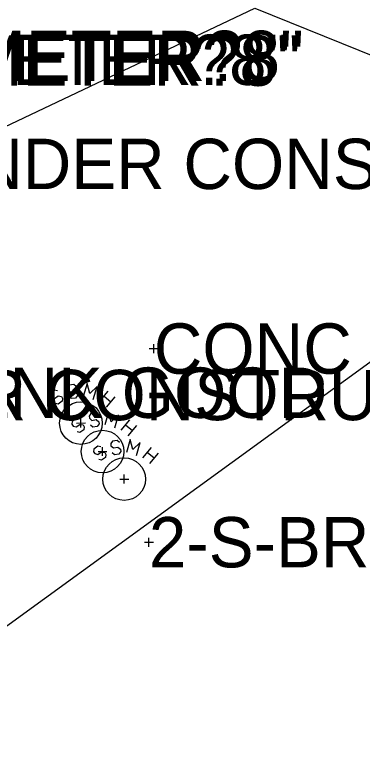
# Model space of a CAD drawing. Extents: x -1 to 1157254, y -1 to 2021979.
# Drawn here: x 1150776.9 to 1150826.7, y 2019791.9 to 2019897 of the extents above; entities that cross this region are included whole.
import ezdxf

# ---------------------------------------------------------------- set-up
doc = ezdxf.new("R2010")
doc.units = 0
for name, color, linetype in [('S_BUILDING_ANNOT', 7, 'Continuous'), ('S_DRIVEWAY', 7, 'Continuous'), ('S_FLAG_POLE_ANNOT', 7, 'Continuous'), ('S_GAS_PUMP_ISLAND_ANNOT', 7, 'Continuous'), ('S_GATE', 7, 'Continuous')]:
    doc.layers.add(name, color=color, linetype=linetype)

msp = doc.modelspace()

# ---------------------------------------------------------------- linework, layer by layer
at = {"layer": 'S_BUILDING_ANNOT'}
for p, q in [((1150796.2, 2019849.27), (1150797.47, 2019849.27)), ((1150796.84, 2019848.63), (1150796.84, 2019849.91)), ((1150796.84, 2019849.27), (1150796.84, 2019849.27)), ((1150786.42, 2019837.98), (1150786.42, 2019839.25)), ((1150785.79, 2019838.61), (1150787.06, 2019838.62)), ((1150786.42, 2019838.61), (1150786.42, 2019838.61)), ((1150788.87, 2019834.53), (1150790.14, 2019834.54)), ((1150789.51, 2019833.9), (1150789.51, 2019835.17)), ((1150789.51, 2019834.53), (1150789.51, 2019834.53)), ((1150791.97, 2019830.59), (1150793.25, 2019830.59)), ((1150792.61, 2019829.96), (1150792.61, 2019831.23)), ((1150792.61, 2019830.59), (1150792.61, 2019830.59)), ((1150796.15, 2019820.92), (1150796.15, 2019822.19)), ((1150795.51, 2019821.55), (1150796.79, 2019821.56)), ((1150796.15, 2019821.56), (1150796.15, 2019821.56))]:
    msp.add_line(p, q, dxfattribs=at)
at = {"layer": 'S_DRIVEWAY'}
for p, q in [((1150782.64, 2019843.3), (1150782.1, 2019842.92)), ((1150783.06, 2019843.23), (1150782.64, 2019843.3)), ((1150789.07, 2019841.68), (1150790.31, 2019843.15)), ((1150782.1, 2019842.92), (1150782.02, 2019842.53)), ((1150782.02, 2019842.53), (1150782.21, 2019842.26)), ((1150782.21, 2019842.26), (1150782.64, 2019842.14)), ((1150782.64, 2019842.14), (1150783.18, 2019842.49)), ((1150783.18, 2019842.49), (1150783.65, 2019842.41)), ((1150783.65, 2019842.41), (1150783.8, 2019842.14)), ((1150783.8, 2019842.14), (1150783.72, 2019841.72)), ((1150789.73, 2019842.45), (1150790.7, 2019841.64)), ((1150791.28, 2019842.34), (1150790.04, 2019840.86)), ((1150783.18, 2019841.33), (1150782.79, 2019841.41)), ((1150783.72, 2019841.72), (1150783.18, 2019841.33)), ((1150785.18, 2019838.84), (1150785.11, 2019838.45)), ((1150785.73, 2019839.22), (1150785.18, 2019838.84)), ((1150786.15, 2019839.15), (1150785.73, 2019839.22)), ((1150792.16, 2019837.6), (1150793.4, 2019839.07)), ((1150785.11, 2019838.45), (1150785.3, 2019838.18)), ((1150785.3, 2019838.18), (1150785.73, 2019838.06)), ((1150785.73, 2019838.06), (1150786.27, 2019838.41)), ((1150786.27, 2019838.41), (1150786.73, 2019838.33)), ((1150786.73, 2019838.33), (1150786.89, 2019838.06)), ((1150786.89, 2019838.06), (1150786.81, 2019837.64)), ((1150792.81, 2019838.37), (1150793.78, 2019837.56)), ((1150794.36, 2019838.26), (1150793.12, 2019836.78)), ((1150786.27, 2019837.25), (1150785.88, 2019837.33)), ((1150786.81, 2019837.64), (1150786.27, 2019837.25)), ((1150788.28, 2019834.89), (1150788.21, 2019834.51)), ((1150788.83, 2019835.28), (1150788.28, 2019834.89)), ((1150789.25, 2019835.2), (1150788.83, 2019835.28)), ((1150795.26, 2019833.65), (1150796.5, 2019835.13)), ((1150788.21, 2019834.51), (1150788.4, 2019834.24)), ((1150788.4, 2019834.24), (1150788.83, 2019834.12)), ((1150788.83, 2019834.12), (1150789.37, 2019834.47)), ((1150789.37, 2019834.47), (1150789.83, 2019834.39)), ((1150789.91, 2019833.69), (1150789.37, 2019833.31)), ((1150789.83, 2019834.39), (1150789.99, 2019834.12)), ((1150789.99, 2019834.12), (1150789.91, 2019833.69)), ((1150795.92, 2019834.43), (1150796.88, 2019833.62)), ((1150797.46, 2019834.31), (1150796.23, 2019832.84)), ((1150789.37, 2019833.31), (1150788.98, 2019833.38))]:
    msp.add_line(p, q, dxfattribs=at)
for points in [[(1150785.74, 2019843.85), (1150785.39, 2019844.12), (1150784.73, 2019844.04), (1150784.5, 2019843.69), (1150784.54, 2019843.38), (1150784.89, 2019843.07), (1150785.51, 2019843.19), (1150785.89, 2019842.88), (1150785.93, 2019842.57), (1150785.66, 2019842.18), (1150785.04, 2019842.1), (1150784.69, 2019842.37)], [(1150788.18, 2019841.99), (1150788.72, 2019843.85), (1150787.67, 2019842.84), (1150787.29, 2019844.27), (1150786.74, 2019842.41)], [(1150788.82, 2019839.77), (1150788.48, 2019840.04), (1150787.82, 2019839.96), (1150787.59, 2019839.61), (1150787.62, 2019839.3), (1150787.97, 2019838.99), (1150788.59, 2019839.11), (1150788.98, 2019838.8), (1150789.02, 2019838.49), (1150788.75, 2019838.1), (1150788.13, 2019838.02), (1150787.78, 2019838.29)], [(1150791.26, 2019837.91), (1150791.81, 2019839.77), (1150790.76, 2019838.76), (1150790.37, 2019840.19), (1150789.83, 2019838.33)], [(1150791.93, 2019835.82), (1150791.58, 2019836.09), (1150790.92, 2019836.02), (1150790.69, 2019835.67), (1150790.72, 2019835.36), (1150791.07, 2019835.05), (1150791.69, 2019835.17), (1150792.08, 2019834.86), (1150792.12, 2019834.55), (1150791.85, 2019834.16), (1150791.23, 2019834.08), (1150790.88, 2019834.35)], [(1150794.37, 2019833.96), (1150794.91, 2019835.82), (1150793.86, 2019834.82), (1150793.48, 2019836.25), (1150792.93, 2019834.39)]]:
    msp.add_lwpolyline(points, dxfattribs=at)
for centre in [(1150786.42, 2019838.61), (1150789.51, 2019834.53), (1150792.61, 2019830.59)]:
    msp.add_circle(centre, 3.05, dxfattribs=at)
at = {"layer": 'S_FLAG_POLE_ANNOT'}
msp.add_lwpolyline([(1150771.82, 2019781.75), (1150759.89, 2019798.07), (1150834.95, 2019852.54), (1150829.34, 2019857.67), (1150841.01, 2019866.03), (1150845.45, 2019859.56), (1150870.45, 2019877.49), (1150894.16, 2019843.52)], dxfattribs=at)
at = {"layer": 'S_GAS_PUMP_ISLAND_ANNOT'}
msp.add_lwpolyline([(1150672.01, 2019831.09), (1150695.8, 2019846.94), (1150735.75, 2019818.69), (1150738.11, 2019808.97), (1150740.46, 2019799.25), (1150741.7, 2019794.17), (1150742.28, 2019794.32), (1150774.66, 2019817.17), (1150775.15, 2019817.52), (1150774.99, 2019817.75), (1150769.23, 2019825.93), (1150764.47, 2019870), (1150766.92, 2019876.96), (1150811.33, 2019897.98), (1150853.74, 2019880.83), (1150855.84, 2019878.75), (1150901.12, 2019859.56), (1150903.3, 2019856.05)], dxfattribs=at)

# ---------------------------------------------------------------- texts
at = {"layer": 'S_BUILDING_ANNOT'}
for p in [(1150754.46, 2019887.54), (1150752.52, 2019886.99), (1150753.99, 2019886.86)]:
    msp.add_text('DIAMETER?8"', height=7.2, dxfattribs=at).set_placement(p)
at = {"layer": 'S_GATE'}
for s, p in [('UNDER CONSTRUCTION', (1150764.17, 2019872.09)), ('CONC', (1150796.84, 2019845.67)), ("6' CHN LNK GOOD", (1150737.44, 2019839.35)), ('UNDER CONSTRUCTION', (1150744.34, 2019839.02)), ('2-S-BRICK/FIREHOUSE', (1150796.15, 2019817.96))]:
    msp.add_text(s, height=7.2, dxfattribs=at).set_placement(p)

doc.saveas('drawing.dxf')
